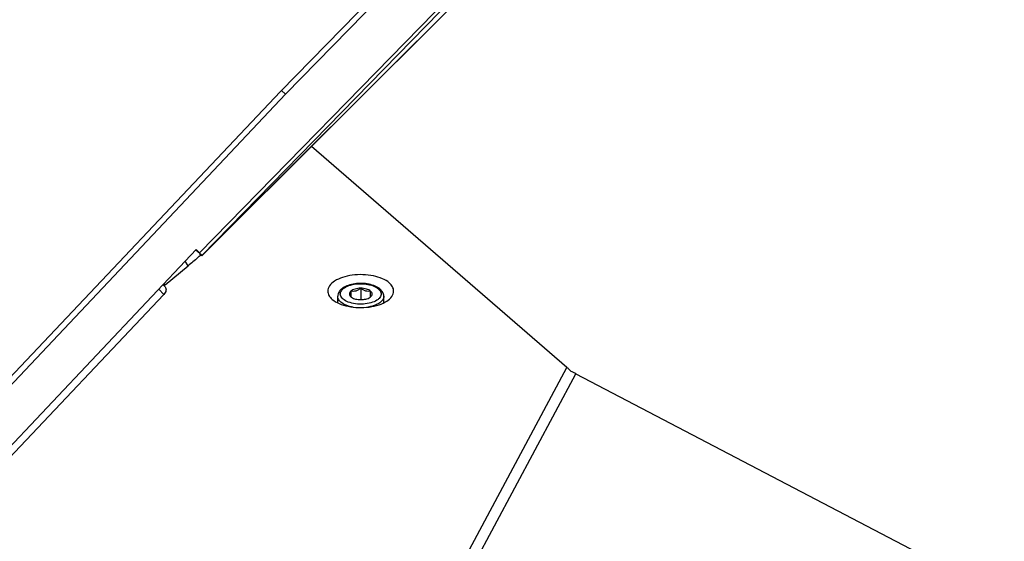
# Model space of a CAD drawing. Header units: millimetres. Extents: x 0 to 420, y 0 to 297.
# Tile 381 of 502: x 372 to 387, y 153 to 161. Entities that reach past the tile are written whole.
import ezdxf

# ---------------------------------------------------------------- set-up
doc = ezdxf.new("R2010")
doc.units = ezdxf.units.MM
doc.header["$LTSCALE"] = 23.1
doc.layers.get('0').update_dxf_attribs({"linetype": 'CONTINUOUS'})
doc.layers.add('02___PRT_ALL_AXES', color=7, linetype='CONTINUOUS')

msp = doc.modelspace()

# ---------------------------------------------------------------- linework, layer by layer
at = {"color": 7, "linetype": 'CONTINUOUS'}
for p, q in [((375.58, 159.795), (401.045, 185.87)), ((370.511, 154.432), (375.58, 159.795)), ((375.659, 159.754), (375.595, 159.81)), ((379.932, 155.602), (376.052, 158.962)), ((374.387, 157.303), (374.297, 157.389)), ((374.298, 157.39), (374.352, 157.344)), ((374.299, 157.39), (374.301, 157.387)), ((374.301, 157.387), (374.304, 157.385)), ((374.304, 157.385), (374.307, 157.382)), ((374.307, 157.382), (374.309, 157.38)), ((374.309, 157.38), (374.311, 157.379)), ((374.311, 157.379), (374.315, 157.374)), ((374.315, 157.374), (374.316, 157.374)), ((374.386, 157.306), (374.316, 157.374)), ((374.372, 157.312), (374.359, 157.33)), ((374.178, 157.148), (374.135, 157.217)), ((373.799, 156.861), (373.831, 156.829)), ((373.83, 156.862), (373.818, 156.881)), ((373.81, 156.715), (373.733, 156.792)), ((376.45, 156.586), (376.45, 156.686)), ((376.65, 156.764), (376.65, 156.678)), ((376.65, 156.678), (376.659, 156.671)), ((376.8, 156.808), (376.8, 156.635)), ((376.942, 156.671), (376.95, 156.678)), ((376.95, 156.678), (376.95, 156.764)), ((377.15, 156.586), (377.15, 156.686)), ((376.336, 148.891), (379.932, 155.602)), ((376.532, 148.913), (380.068, 155.51)), ((380.068, 155.51), (386.277, 152.261))]:
    msp.add_line(p, q, dxfattribs=at)
at = {"color": 3, "linetype": 'CONTINUOUS'}
for p, q in [((401.127, 185.848), (375.659, 159.754)), ((374.352, 157.344), (400.99, 184.623)), ((400.954, 184.515), (374.386, 157.306)), ((374.387, 157.303), (398.377, 181.22)), ((374.387, 157.302), (398.374, 181.217)), ((375.659, 159.754), (370.511, 154.303)), ((370.511, 153.381), (374.302, 157.394)), ((374.352, 157.344), (374.302, 157.394)), ((374.387, 157.303), (374.386, 157.306)), ((374.387, 157.303), (374.387, 157.302)), ((373.83, 156.862), (374.178, 157.148)), ((370.567, 153.285), (373.81, 156.715))]:
    msp.add_line(p, q, dxfattribs=at)
msp.add_arc((373.955, 156.71), 0.197, 129.3906, 136.1031, dxfattribs=at)
at = {"color": 7, "linetype": 'CONTINUOUS'}
for centre, start, end in [((376.73, 156.772), 234.7183, 235.2975), ((376.87, 156.772), 304.7025, 305.2817)]:
    msp.add_arc(centre, 0.124, start, end, dxfattribs=at)
for centre, major_axis, ratio, start_param, end_param in [((379.932, 154.736), (-0.528, 1.033), 0.454788, -0.930691, -0.844053), ((379.918, 154.709), (0.673, -0.786), 0.705017, 2.087305, 2.173296)]:
    msp.add_ellipse(centre, major_axis=major_axis, ratio=ratio, start_param=start_param, end_param=end_param, dxfattribs=at)
at = {"color": 3, "linetype": 'CONTINUOUS'}
for points, knots in [([(374.372, 157.312), (374.357, 157.299), (374.293, 157.244), (374.228, 157.189), (374.178, 157.148)], [0, 0, 0, 0, 0.240004, 1, 1, 1, 1]), ([(374.352, 157.344), (374.356, 157.339), (374.365, 157.331), (374.375, 157.319), (374.382, 157.312), (374.385, 157.308), (374.386, 157.306)], [0, 0, 0, 0, 0.395132, 0.700379, 0.904263, 1, 1, 1, 1]), ([(374.387, 157.302), (374.386, 157.302), (374.385, 157.303), (374.38, 157.306), (374.376, 157.309), (374.372, 157.312)], [0, 0, 0, 0, 0.075635, 0.267132, 1, 1, 1, 1]), ([(373.831, 156.829), (373.837, 156.823), (373.845, 156.805), (373.845, 156.775), (373.832, 156.743), (373.818, 156.724), (373.81, 156.715)], [0, 0, 0, 0, 0.202623, 0.435021, 0.704857, 1, 1, 1, 1])]:
    msp.add_open_spline(points, degree=3, knots=knots, dxfattribs=at)
at = {"color": 7, "linetype": 'CONTINUOUS'}
for points, knots in [([(377.095, 156.794), (377.073, 156.813), (377.018, 156.845), (376.924, 156.873), (376.818, 156.884), (376.711, 156.878), (376.612, 156.856), (376.54, 156.822), (376.495, 156.787), (376.47, 156.757), (376.454, 156.723), (376.45, 156.699), (376.45, 156.686)], [0, 0, 0, 0, 0.115617, 0.248157, 0.392184, 0.537992, 0.675289, 0.796759, 0.85127, 0.902473, 0.95166, 1, 1, 1, 1]), ([(376.532, 156.644), (376.522, 156.652), (376.506, 156.669), (376.491, 156.7), (376.489, 156.732), (376.5, 156.763), (376.522, 156.792), (376.569, 156.828), (376.65, 156.861), (376.761, 156.879), (376.878, 156.875), (376.984, 156.851), (377.045, 156.819), (377.069, 156.799)], [0, 0, 0, 0, 0.049898, 0.093515, 0.134173, 0.17635, 0.223902, 0.278913, 0.411567, 0.566766, 0.728093, 0.877357, 1, 1, 1, 1]), ([(376.497, 156.599), (376.483, 156.611), (376.46, 156.637), (376.45, 156.671), (376.45, 156.686)], [0, 0, 0, 0, 0.539224, 1, 1, 1, 1]), ([(377.069, 156.799), (377.078, 156.79), (377.094, 156.773), (377.109, 156.743), (377.112, 156.71), (377.101, 156.679), (377.078, 156.65), (377.031, 156.614), (376.951, 156.581), (376.839, 156.564), (376.722, 156.567), (376.616, 156.592), (376.555, 156.624), (376.532, 156.644)], [0, 0, 0, 0, 0.049898, 0.093515, 0.134173, 0.17635, 0.223902, 0.278913, 0.411567, 0.566766, 0.728093, 0.877357, 1, 1, 1, 1]), ([(376.65, 156.764), (376.643, 156.759), (376.632, 156.746), (376.625, 156.721), (376.632, 156.697), (376.643, 156.684), (376.65, 156.678)], [0, 0, 0, 0, 0.269614, 0.5, 0.730386, 1, 1, 1, 1]), ([(376.8, 156.808), (376.771, 156.808), (376.729, 156.803), (376.679, 156.784), (376.658, 156.772), (376.65, 156.764)], [0, 0, 0, 0, 0.550744, 0.792912, 1, 1, 1, 1]), ([(376.8, 156.808), (376.789, 156.799), (376.765, 156.782), (376.727, 156.764), (376.687, 156.759), (376.662, 156.762), (376.65, 156.764)], [0, 0, 0, 0, 0.272405, 0.532813, 0.774107, 1, 1, 1, 1]), ([(376.95, 156.764), (376.942, 156.772), (376.921, 156.784), (376.872, 156.803), (376.829, 156.808), (376.8, 156.808)], [0, 0, 0, 0, 0.207088, 0.449256, 1, 1, 1, 1]), ([(376.95, 156.764), (376.938, 156.762), (376.913, 156.759), (376.874, 156.764), (376.835, 156.782), (376.812, 156.799), (376.8, 156.808)], [0, 0, 0, 0, 0.225893, 0.467187, 0.727595, 1, 1, 1, 1]), ([(377.15, 156.686), (377.15, 156.677), (377.147, 156.658), (377.131, 156.626), (377.099, 156.592), (377.048, 156.561), (376.985, 156.536), (376.939, 156.525), (376.914, 156.521)], [0, 0, 0, 0, 0.088482, 0.182903, 0.34449, 0.53595, 0.756367, 1, 1, 1, 1]), ([(376.95, 156.678), (376.957, 156.684), (376.968, 156.697), (376.976, 156.721), (376.968, 156.746), (376.957, 156.759), (376.95, 156.764)], [0, 0, 0, 0, 0.269614, 0.5, 0.730386, 1, 1, 1, 1]), ([(377.15, 156.686), (377.15, 156.707), (377.139, 156.748), (377.111, 156.78), (377.095, 156.794)], [0, 0, 0, 0, 0.485735, 1, 1, 1, 1]), ([(376.686, 156.521), (376.649, 156.527), (376.582, 156.545), (376.521, 156.579), (376.497, 156.599)], [0, 0, 0, 0, 0.547004, 1, 1, 1, 1]), ([(376.66, 156.67), (376.678, 156.658), (376.725, 156.64), (376.774, 156.635), (376.8, 156.635)], [0, 0, 0, 0, 0.457532, 1, 1, 1, 1]), ([(376.8, 156.635), (376.827, 156.635), (376.875, 156.64), (376.922, 156.658), (376.941, 156.67)], [0, 0, 0, 0, 0.542468, 1, 1, 1, 1])]:
    msp.add_open_spline(points, degree=3, knots=knots, dxfattribs=at)
at = {"layer": '02___PRT_ALL_AXES', "color": 7, "linetype": 'CONTINUOUS'}
for points, knots in [([(377.233, 156.889), (377.203, 156.916), (377.124, 156.96), (376.988, 157.001), (376.832, 157.018), (376.674, 157.011), (376.527, 156.979), (376.408, 156.926), (376.324, 156.856), (376.3, 156.793), (376.3, 156.764)], [0, 0, 0, 0, 0.114042, 0.250565, 0.401085, 0.554049, 0.697425, 0.82115, 0.920245, 1, 1, 1, 1]), ([(377.3, 156.764), (377.3, 156.787), (377.286, 156.835), (377.253, 156.872), (377.233, 156.889)], [0, 0, 0, 0, 0.460789, 1, 1, 1, 1]), ([(376.3, 156.764), (376.3, 156.742), (376.314, 156.693), (376.347, 156.657), (376.367, 156.639)], [0, 0, 0, 0, 0.460789, 1, 1, 1, 1]), ([(376.367, 156.639), (376.398, 156.613), (376.476, 156.568), (376.613, 156.528), (376.768, 156.511), (376.927, 156.518), (377.073, 156.55), (377.192, 156.603), (377.276, 156.673), (377.3, 156.736), (377.3, 156.764)], [0, 0, 0, 0, 0.114042, 0.250565, 0.401085, 0.554049, 0.697425, 0.82115, 0.920245, 1, 1, 1, 1])]:
    msp.add_open_spline(points, degree=3, knots=knots, dxfattribs=at)

doc.saveas('drawing.dxf')
